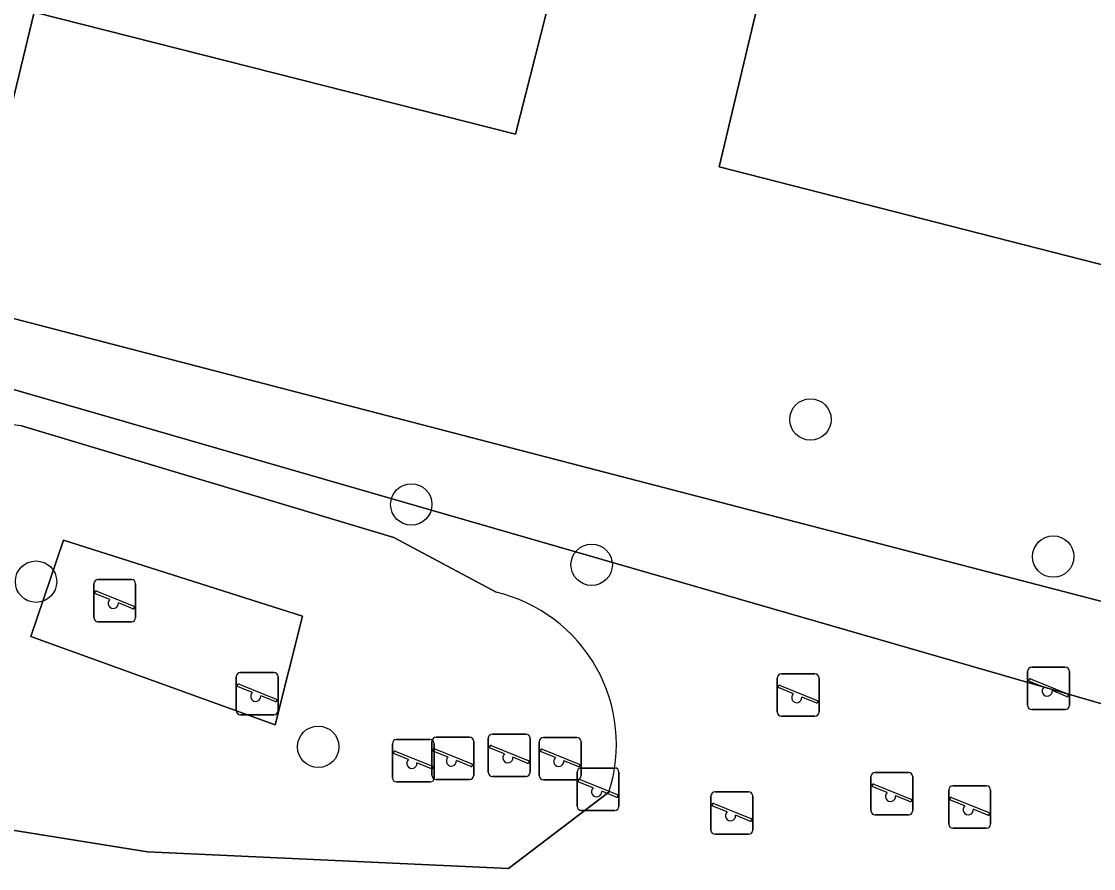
# Model space of a CAD drawing. Extents: x 163683 to 164494, y 382709 to 383872.
# Drawn here: x 164090.27 to 164115.61, y 383102.28 to 383122.29 of the extents above; entities that cross this region are included whole.
import ezdxf

# ---------------------------------------------------------------- set-up
doc = ezdxf.new("R2010")
doc.units = 0
for name, color, linetype in [('IMGEO_Boom', 7, 'Continuous'), ('IMGEO_Groenvoorziening', 7, 'Continuous'), ('IMGEO_Pand', 7, 'Continuous'), ('IMGEO_Speelvoorziening', 7, 'Continuous'), ('IMGEO_Voetpad_open', 7, 'Continuous')]:
    doc.layers.add(name, color=color, linetype=linetype)

msp = doc.modelspace()

# ---------------------------------------------------------------- linework, layer by layer
at = {"layer": 'IMGEO_Boom'}
for centre in [(164108.918, 383112.887), (164099.485, 383110.88), (164114.654, 383109.647), (164103.747, 383109.454), (164090.618, 383109.056), (164097.286, 383105.154)]:
    msp.add_circle(centre, 0.489, dxfattribs=at)
at = {"layer": 'IMGEO_Groenvoorziening'}
for points in [[(164131.674, 383136.743), (164131.864, 383138.13), (164113.496, 383142.861), (164113.4, 383145.174), (164113.392, 383149.426), (164112.443, 383149.662), (164111.09, 383149.999), (164109.209, 383142.688), (164105.302, 383127.508), (164104.028, 383127.832), (164103.85, 383127.13), (164106.488, 383126.4), (164108.19, 383125.977), (164108.419, 383125.844), (164106.762, 383118.85), (164127.676, 383113.511)], [(164126.683, 383105.758), (164126.715, 383105.961), (164127.676, 383113.511), (164106.762, 383118.85), (164108.419, 383125.844), (164108.19, 383125.977), (164106.488, 383126.4), (164103.85, 383127.13), (164101.946, 383119.622), (164090.57, 383122.507), (164088.898, 383115.58)], [(164096.912, 383108.242), (164091.268, 383110.038), (164090.495, 383107.761), (164096.268, 383105.673)], [(164096.268, 383105.673), (164090.495, 383107.761), (164091.268, 383110.038), (164096.912, 383108.242)]]:
    msp.add_lwpolyline(points, close=True, dxfattribs=at)
for points in [[(164086.946, 383114.498), (164126.114, 383103.196), (164126.683, 383105.758), (164088.898, 383115.58), (164088.643, 383115.646)], [(164126.114, 383103.196), (164086.946, 383114.498)], [(164090.273, 383112.736), (164099.076, 383110.096), (164101.487, 383108.806)], [(164101.487, 383108.806), (164099.076, 383110.096), (164090.273, 383112.736)], [(164104.154, 383104.084), (164101.786, 383102.279), (164093.254, 383102.67), (164087.851, 383103.542)], [(164087.851, 383103.542), (164093.254, 383102.67), (164101.786, 383102.279), (164104.154, 383104.084)]]:
    msp.add_lwpolyline(points, dxfattribs=at)
for centre, radius, start, end in [((164089.192, 383104.141), 8.663, 82.8314, 125.6759), ((164089.192, 383104.141), 8.663, 82.8314, 125.6759), ((164100.643, 383105.215), 3.689, 342.1405, 76.7753), ((164100.643, 383105.215), 3.689, 342.1405, 76.7753)]:
    msp.add_arc(centre, radius, start, end, dxfattribs=at)
at = {"layer": 'IMGEO_Pand'}
msp.add_lwpolyline([(164105.861, 383135.058), (164094.509, 383137.937), (164092.955, 383131.809), (164092.589, 383131.902), (164091.837, 383128.938), (164092.179, 383128.851), (164090.57, 383122.507), (164101.946, 383119.622), (164103.85, 383127.13), (164104.028, 383127.832), (164104.331, 383129.026)], close=True, dxfattribs=at)
at = {"layer": 'IMGEO_Speelvoorziening'}
for p, q in [((164092.082, 383109.105), (164092.872, 383109.105)), ((164092.872, 383109.105), (164092.082, 383109.105)), ((164091.982, 383108.205), (164091.982, 383109.005)), ((164091.982, 383109.005), (164091.982, 383108.205)), ((164092.365, 383108.633), (164092.026, 383108.77)), ((164092.051, 383108.83), (164092.927, 383108.477)), ((164092.972, 383109.005), (164092.972, 383108.205)), ((164092.972, 383108.205), (164092.972, 383109.005)), ((164092.903, 383108.417), (164092.563, 383108.554)), ((164092.872, 383108.105), (164092.082, 383108.105)), ((164092.082, 383108.105), (164092.872, 383108.105)), ((164114.15, 383107.034), (164114.94, 383107.034)), ((164114.94, 383107.034), (164114.15, 383107.034)), ((164095.347, 383106.009), (164095.347, 383106.809)), ((164095.347, 383106.809), (164095.347, 383106.009)), ((164095.447, 383106.909), (164096.237, 383106.909)), ((164096.237, 383106.909), (164095.447, 383106.909)), ((164096.337, 383106.809), (164096.337, 383106.009)), ((164096.337, 383106.009), (164096.337, 383106.809)), ((164108.131, 383105.979), (164108.131, 383106.779)), ((164108.131, 383106.779), (164108.131, 383105.979)), ((164108.231, 383106.879), (164109.021, 383106.879)), ((164109.021, 383106.879), (164108.231, 383106.879)), ((164109.121, 383106.779), (164109.121, 383105.979)), ((164109.121, 383105.979), (164109.121, 383106.779)), ((164114.05, 383106.134), (164114.05, 383106.934)), ((164114.05, 383106.934), (164114.05, 383106.134)), ((164114.119, 383106.759), (164114.995, 383106.406)), ((164115.04, 383106.934), (164115.04, 383106.134)), ((164115.04, 383106.134), (164115.04, 383106.934)), ((164095.73, 383106.437), (164095.391, 383106.574)), ((164095.416, 383106.634), (164096.292, 383106.281)), ((164108.514, 383106.407), (164108.175, 383106.544)), ((164108.2, 383106.604), (164109.076, 383106.251)), ((164114.433, 383106.562), (164114.094, 383106.699)), ((164114.971, 383106.346), (164114.631, 383106.483)), ((164096.268, 383106.221), (164095.928, 383106.358)), ((164109.052, 383106.191), (164108.712, 383106.328)), ((164114.94, 383106.034), (164114.15, 383106.034)), ((164114.15, 383106.034), (164114.94, 383106.034)), ((164096.237, 383105.909), (164095.447, 383105.909)), ((164095.447, 383105.909), (164096.237, 383105.909)), ((164109.021, 383105.879), (164108.231, 383105.879)), ((164108.231, 383105.879), (164109.021, 383105.879)), ((164099.038, 383104.425), (164099.038, 383105.225)), ((164099.038, 383105.225), (164099.038, 383104.425)), ((164099.138, 383105.325), (164099.928, 383105.325)), ((164099.928, 383105.325), (164099.138, 383105.325)), ((164099.971, 383104.481), (164099.971, 383105.281)), ((164099.971, 383105.281), (164099.971, 383104.481)), ((164100.028, 383105.225), (164100.028, 383104.425)), ((164100.028, 383104.425), (164100.028, 383105.225)), ((164100.071, 383105.381), (164100.861, 383105.381)), ((164100.861, 383105.381), (164100.071, 383105.381)), ((164100.961, 383105.281), (164100.961, 383104.481)), ((164100.961, 383104.481), (164100.961, 383105.281)), ((164101.304, 383104.557), (164101.304, 383105.357)), ((164101.304, 383105.357), (164101.304, 383104.557)), ((164101.404, 383105.457), (164102.194, 383105.457)), ((164102.194, 383105.457), (164101.404, 383105.457)), ((164102.294, 383105.357), (164102.294, 383104.557)), ((164102.294, 383104.557), (164102.294, 383105.357)), ((164102.508, 383104.474), (164102.508, 383105.274)), ((164102.508, 383105.274), (164102.508, 383104.474)), ((164102.608, 383105.374), (164103.398, 383105.374)), ((164103.398, 383105.374), (164102.608, 383105.374)), ((164103.498, 383105.274), (164103.498, 383104.474)), ((164103.498, 383104.474), (164103.498, 383105.274)), ((164099.421, 383104.853), (164099.082, 383104.99)), ((164099.107, 383105.05), (164099.983, 383104.697)), ((164100.354, 383104.909), (164100.015, 383105.046)), ((164100.04, 383105.106), (164100.916, 383104.753)), ((164101.687, 383104.985), (164101.348, 383105.122)), ((164101.373, 383105.182), (164102.249, 383104.829)), ((164102.891, 383104.902), (164102.552, 383105.039)), ((164102.577, 383105.099), (164103.453, 383104.746)), ((164099.959, 383104.637), (164099.619, 383104.774)), ((164100.892, 383104.693), (164100.552, 383104.83)), ((164102.225, 383104.769), (164101.885, 383104.906)), ((164103.429, 383104.686), (164103.089, 383104.823)), ((164102.194, 383104.457), (164101.404, 383104.457)), ((164101.404, 383104.457), (164102.194, 383104.457)), ((164103.403, 383103.754), (164103.403, 383104.554)), ((164103.403, 383104.554), (164103.403, 383103.754)), ((164103.503, 383104.654), (164104.293, 383104.654)), ((164104.293, 383104.654), (164103.503, 383104.654)), ((164104.393, 383104.554), (164104.393, 383103.754)), ((164104.393, 383103.754), (164104.393, 383104.554)), ((164110.447, 383104.547), (164111.237, 383104.547)), ((164111.237, 383104.547), (164110.447, 383104.547)), ((164099.928, 383104.325), (164099.138, 383104.325)), ((164099.138, 383104.325), (164099.928, 383104.325)), ((164100.861, 383104.381), (164100.071, 383104.381)), ((164100.071, 383104.381), (164100.861, 383104.381)), ((164103.398, 383104.374), (164102.608, 383104.374)), ((164102.608, 383104.374), (164103.398, 383104.374)), ((164103.786, 383104.182), (164103.447, 383104.319)), ((164103.472, 383104.379), (164104.348, 383104.026)), ((164110.347, 383103.647), (164110.347, 383104.447)), ((164110.347, 383104.447), (164110.347, 383103.647)), ((164110.73, 383104.075), (164110.391, 383104.212)), ((164110.416, 383104.272), (164111.292, 383103.919)), ((164111.337, 383104.447), (164111.337, 383103.647)), ((164111.337, 383103.647), (164111.337, 383104.447)), ((164112.285, 383104.231), (164113.075, 383104.231)), ((164113.075, 383104.231), (164112.285, 383104.231)), ((164104.324, 383103.966), (164103.984, 383104.103)), ((164106.567, 383103.189), (164106.567, 383103.989)), ((164106.567, 383103.989), (164106.567, 383103.189)), ((164106.667, 383104.089), (164107.457, 383104.089)), ((164107.457, 383104.089), (164106.667, 383104.089)), ((164107.557, 383103.989), (164107.557, 383103.189)), ((164107.557, 383103.189), (164107.557, 383103.989)), ((164111.268, 383103.859), (164110.928, 383103.996)), ((164112.185, 383103.331), (164112.185, 383104.131)), ((164112.185, 383104.131), (164112.185, 383103.331)), ((164112.254, 383103.956), (164113.13, 383103.603)), ((164113.175, 383104.131), (164113.175, 383103.331)), ((164113.175, 383103.331), (164113.175, 383104.131)), ((164106.95, 383103.617), (164106.611, 383103.754)), ((164106.636, 383103.814), (164107.512, 383103.461)), ((164112.568, 383103.759), (164112.229, 383103.896)), ((164104.293, 383103.654), (164103.503, 383103.654)), ((164103.503, 383103.654), (164104.293, 383103.654)), ((164107.488, 383103.401), (164107.148, 383103.538)), ((164111.237, 383103.547), (164110.447, 383103.547)), ((164110.447, 383103.547), (164111.237, 383103.547)), ((164113.106, 383103.543), (164112.766, 383103.68)), ((164113.075, 383103.231), (164112.285, 383103.231)), ((164112.285, 383103.231), (164113.075, 383103.231)), ((164107.457, 383103.089), (164106.667, 383103.089)), ((164106.667, 383103.089), (164107.457, 383103.089))]:
    msp.add_line(p, q, dxfattribs=at)
for centre, radius, start, end in [((164092.082, 383109.005), 0.1, 90, 180), ((164092.082, 383109.005), 0.1, 90, 180), ((164092.872, 383109.005), 0.1, 0, 90), ((164092.872, 383109.005), 0.1, 360, 90), ((164092.039, 383108.8), 0.0327, 68.078, 248.078), ((164092.444, 383108.543), 0.12, 130.9928, 5.1632), ((164092.915, 383108.447), 0.0327, 248.078, 68.078), ((164092.082, 383108.205), 0.1, 180, 270), ((164092.082, 383108.205), 0.1, 180, 270), ((164092.872, 383108.205), 0.1, 270, 0), ((164092.872, 383108.205), 0.1, 270, 0), ((164114.15, 383106.934), 0.1, 90, 180), ((164114.15, 383106.934), 0.1, 90, 180), ((164114.94, 383106.934), 0.1, 0, 90), ((164114.94, 383106.934), 0.1, 360, 90), ((164095.447, 383106.809), 0.1, 90, 180), ((164095.447, 383106.809), 0.1, 90, 180), ((164096.237, 383106.809), 0.1, 0, 90), ((164096.237, 383106.809), 0.1, 360, 90), ((164108.231, 383106.779), 0.1, 90, 180), ((164108.231, 383106.779), 0.1, 90, 180), ((164109.021, 383106.779), 0.1, 0, 90), ((164109.021, 383106.779), 0.1, 360, 90), ((164114.107, 383106.729), 0.0327, 68.078, 248.078), ((164095.404, 383106.604), 0.0327, 68.078, 248.078), ((164108.188, 383106.574), 0.0327, 68.078, 248.078), ((164114.512, 383106.472), 0.12, 130.9928, 5.1632), ((164095.809, 383106.347), 0.12, 130.9928, 5.1632), ((164096.28, 383106.251), 0.0327, 248.078, 68.078), ((164108.593, 383106.317), 0.12, 130.9928, 5.1632), ((164109.064, 383106.221), 0.0327, 248.078, 68.078), ((164114.983, 383106.376), 0.0327, 248.078, 68.078), ((164095.447, 383106.009), 0.1, 180, 270), ((164095.447, 383106.009), 0.1, 180, 270), ((164096.237, 383106.009), 0.1, 270, 0), ((164096.237, 383106.009), 0.1, 270, 0), ((164108.231, 383105.979), 0.1, 180, 270), ((164108.231, 383105.979), 0.1, 180, 270), ((164109.021, 383105.979), 0.1, 270, 0), ((164109.021, 383105.979), 0.1, 270, 0), ((164114.15, 383106.134), 0.1, 180, 270), ((164114.15, 383106.134), 0.1, 180, 270), ((164114.94, 383106.134), 0.1, 270, 0), ((164114.94, 383106.134), 0.1, 270, 0), ((164099.138, 383105.225), 0.1, 90, 180), ((164099.138, 383105.225), 0.1, 90, 180), ((164099.928, 383105.225), 0.1, 0, 90), ((164099.928, 383105.225), 0.1, 360, 90), ((164100.071, 383105.281), 0.1, 90, 180), ((164100.071, 383105.281), 0.1, 90, 180), ((164100.861, 383105.281), 0.1, 0, 90), ((164100.861, 383105.281), 0.1, 360, 90), ((164101.404, 383105.357), 0.1, 90, 180), ((164101.404, 383105.357), 0.1, 90, 180), ((164102.194, 383105.357), 0.1, 0, 90), ((164102.194, 383105.357), 0.1, 360, 90), ((164102.608, 383105.274), 0.1, 90, 180), ((164102.608, 383105.274), 0.1, 90, 180), ((164103.398, 383105.274), 0.1, 0, 90), ((164103.398, 383105.274), 0.1, 360, 90), ((164099.095, 383105.02), 0.0327, 68.078, 248.078), ((164100.028, 383105.076), 0.0327, 68.078, 248.078), ((164101.361, 383105.152), 0.0327, 68.078, 248.078), ((164101.766, 383104.895), 0.12, 130.9928, 5.1632), ((164102.565, 383105.069), 0.0327, 68.078, 248.078), ((164099.5, 383104.763), 0.12, 130.9928, 5.1632), ((164100.433, 383104.819), 0.12, 130.9928, 5.1632), ((164100.904, 383104.723), 0.0327, 248.078, 68.078), ((164102.237, 383104.799), 0.0327, 248.078, 68.078), ((164102.97, 383104.812), 0.12, 130.9928, 5.1632), ((164103.441, 383104.716), 0.0327, 248.078, 68.078), ((164099.971, 383104.667), 0.0327, 248.078, 68.078), ((164100.071, 383104.481), 0.1, 180, 270), ((164100.071, 383104.481), 0.1, 180, 270), ((164100.861, 383104.481), 0.1, 270, 0), ((164100.861, 383104.481), 0.1, 270, 0), ((164101.404, 383104.557), 0.1, 180, 270), ((164101.404, 383104.557), 0.1, 180, 270), ((164102.194, 383104.557), 0.1, 270, 0), ((164102.194, 383104.557), 0.1, 270, 0), ((164102.608, 383104.474), 0.1, 180, 270), ((164102.608, 383104.474), 0.1, 180, 270), ((164103.398, 383104.474), 0.1, 270, 0), ((164103.398, 383104.474), 0.1, 270, 0), ((164103.503, 383104.554), 0.1, 90, 180), ((164103.503, 383104.554), 0.1, 90, 180), ((164104.293, 383104.554), 0.1, 0, 90), ((164104.293, 383104.554), 0.1, 360, 90), ((164110.447, 383104.447), 0.1, 90, 180), ((164110.447, 383104.447), 0.1, 90, 180), ((164111.237, 383104.447), 0.1, 0, 90), ((164111.237, 383104.447), 0.1, 360, 90), ((164099.138, 383104.425), 0.1, 180, 270), ((164099.138, 383104.425), 0.1, 180, 270), ((164099.928, 383104.425), 0.1, 270, 0), ((164099.928, 383104.425), 0.1, 270, 0), ((164103.46, 383104.349), 0.0327, 68.078, 248.078), ((164110.404, 383104.242), 0.0327, 68.078, 248.078), ((164112.285, 383104.131), 0.1, 90, 180), ((164112.285, 383104.131), 0.1, 90, 180), ((164113.075, 383104.131), 0.1, 0, 90), ((164113.075, 383104.131), 0.1, 360, 90), ((164103.865, 383104.092), 0.12, 130.9928, 5.1632), ((164104.336, 383103.996), 0.0327, 248.078, 68.078), ((164106.667, 383103.989), 0.1, 90, 180), ((164106.667, 383103.989), 0.1, 90, 180), ((164107.457, 383103.989), 0.1, 0, 90), ((164107.457, 383103.989), 0.1, 360, 90), ((164110.809, 383103.985), 0.12, 130.9928, 5.1632), ((164112.242, 383103.926), 0.0327, 68.078, 248.078), ((164103.503, 383103.754), 0.1, 180, 270), ((164103.503, 383103.754), 0.1, 180, 270), ((164104.293, 383103.754), 0.1, 270, 0), ((164104.293, 383103.754), 0.1, 270, 0), ((164106.624, 383103.784), 0.0327, 68.078, 248.078), ((164111.28, 383103.889), 0.0327, 248.078, 68.078), ((164112.647, 383103.669), 0.12, 130.9928, 5.1632), ((164107.029, 383103.527), 0.12, 130.9928, 5.1632), ((164107.5, 383103.431), 0.0327, 248.078, 68.078), ((164110.447, 383103.647), 0.1, 180, 270), ((164110.447, 383103.647), 0.1, 180, 270), ((164111.237, 383103.647), 0.1, 270, 0), ((164111.237, 383103.647), 0.1, 270, 0), ((164113.118, 383103.573), 0.0327, 248.078, 68.078), ((164106.667, 383103.189), 0.1, 180, 270), ((164106.667, 383103.189), 0.1, 180, 270), ((164107.457, 383103.189), 0.1, 270, 0), ((164107.457, 383103.189), 0.1, 270, 0), ((164112.285, 383103.331), 0.1, 180, 270), ((164112.285, 383103.331), 0.1, 180, 270), ((164113.075, 383103.331), 0.1, 270, 0), ((164113.075, 383103.331), 0.1, 270, 0)]:
    msp.add_arc(centre, radius, start, end, dxfattribs=at)
at = {"layer": 'IMGEO_Voetpad_open'}
msp.add_lwpolyline([(164094.171, 383155.116), (164091.076, 383153.334), (164090.269, 383148.889), (164086.033, 383124.421), (164084.602, 383116.796), (164088.643, 383115.646), (164088.898, 383115.58), (164090.57, 383122.507), (164092.179, 383128.851), (164091.837, 383128.938), (164092.589, 383131.902), (164092.955, 383131.809), (164094.509, 383137.937)], dxfattribs=at)

doc.saveas('drawing.dxf')
